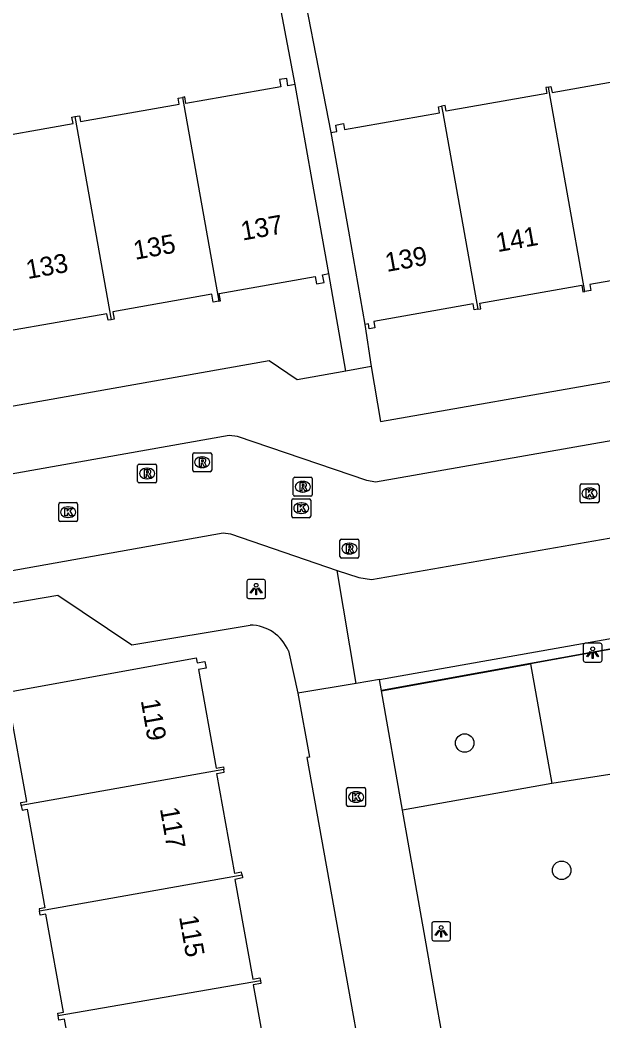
# Model space of a CAD drawing. Extents: x 157793 to 159380, y 380882 to 382313.
# Drawn here: x 158544.3 to 158575.1, y 381470.4 to 381523.3 of the extents above; entities that cross this region are included whole.
import ezdxf

# ---------------------------------------------------------------- set-up
doc = ezdxf.new("R2010")
doc.units = 0
for name, color, linetype in [('IMGEO_Boom', 7, 'Continuous'), ('IMGEO_Groenvoorziening', 7, 'Continuous'), ('IMGEO_Haag', 7, 'Continuous'), ('IMGEO_Hek', 7, 'Continuous'), ('IMGEO_Kolk', 7, 'Continuous'), ('IMGEO_Lichtpunt', 7, 'Continuous'), ('IMGEO_Pand', 7, 'Continuous'), ('IMGEO_Pand_nummerreeks', 7, 'Continuous'), ('IMGEO_Parkeervlak_open', 7, 'Continuous'), ('IMGEO_Rijbaan_lokaal_open', 7, 'Continuous'), ('IMGEO_Rioolput', 7, 'Continuous'), ('IMGEO_Voetpad_open', 7, 'Continuous')]:
    doc.layers.add(name, color=color, linetype=linetype)

msp = doc.modelspace()

# ---------------------------------------------------------------- linework, layer by layer
at = {"layer": 'IMGEO_Boom'}
for centre in [(158567.756, 381485.105), (158572.877, 381478.379)]:
    msp.add_circle(centre, 0.489, dxfattribs=at)
at = {"layer": 'IMGEO_Groenvoorziening'}
for points in [[(158571.233, 381489.287), (158572.353, 381482.962)], [(158580.369, 381485.218), (158579.849, 381484.126), (158572.353, 381482.962)], [(158572.353, 381482.962), (158564.472, 381481.566)]]:
    msp.add_lwpolyline(points, dxfattribs=at)
at = {"layer": 'IMGEO_Haag'}
for points in [[(158589.362, 381492.484), (158581.75, 381491.194), (158571.233, 381489.287)], [(158563.361, 381487.86), (158571.233, 381489.287)]]:
    msp.add_lwpolyline(points, dxfattribs=at)
at = {"layer": 'IMGEO_Hek'}
for points in [[(158589.359, 381492.501), (158581.747, 381491.211), (158571.23, 381489.304)], [(158571.23, 381489.304), (158563.358, 381487.877)]]:
    msp.add_lwpolyline(points, dxfattribs=at)
at = {"layer": 'IMGEO_Kolk'}
for p, q in [((158573.848, 381497.868), (158573.848, 381498.72)), ((158573.923, 381498.794), (158574.775, 381498.794)), ((158574.336, 381498.574), (158574.361, 381498.574)), ((158574.849, 381498.72), (158574.849, 381497.868)), ((158558.623, 381497.087), (158558.623, 381497.939)), ((158558.698, 381498.013), (158559.55, 381498.013)), ((158559.624, 381497.939), (158559.624, 381497.087)), ((158574.359, 381498.014), (158574.334, 381498.014)), ((158546.313, 381496.88), (158546.313, 381497.732)), ((158546.388, 381497.806), (158547.24, 381497.806)), ((158546.801, 381497.586), (158546.826, 381497.586)), ((158547.314, 381497.732), (158547.314, 381496.88)), ((158559.111, 381497.793), (158559.136, 381497.793)), ((158574.775, 381497.794), (158573.923, 381497.794)), ((158546.824, 381497.026), (158546.799, 381497.026)), ((158559.55, 381497.013), (158558.698, 381497.013)), ((158559.134, 381497.233), (158559.109, 381497.233)), ((158547.24, 381496.806), (158546.388, 381496.806)), ((158561.518, 381481.825), (158561.518, 381482.677)), ((158561.593, 381482.751), (158562.445, 381482.751)), ((158562.519, 381482.677), (158562.519, 381481.825)), ((158562.006, 381482.531), (158562.031, 381482.531)), ((158562.445, 381481.751), (158561.593, 381481.751)), ((158562.029, 381481.971), (158562.004, 381481.971))]:
    msp.add_line(p, q, dxfattribs=at)
for points in [[(158573.848, 381497.868), (158573.848, 381498.72)], [(158573.923, 381498.794), (158574.775, 381498.794)], [(158574.169, 381498.494), (158574.292, 381498.494), (158574.292, 381498.343), (158574.422, 381498.494), (158574.586, 381498.494), (158574.44, 381498.343), (158574.593, 381498.094), (158574.441, 381498.094), (158574.356, 381498.258), (158574.292, 381498.191), (158574.292, 381498.094), (158574.169, 381498.094), (158574.169, 381498.494)], [(158574.849, 381498.72), (158574.849, 381497.868)], [(158558.623, 381497.087), (158558.623, 381497.939)], [(158558.698, 381498.013), (158559.55, 381498.013)], [(158559.624, 381497.939), (158559.624, 381497.087)], [(158546.313, 381496.88), (158546.313, 381497.732)], [(158546.388, 381497.806), (158547.24, 381497.806)], [(158546.634, 381497.506), (158546.757, 381497.506), (158546.757, 381497.355), (158546.887, 381497.506), (158547.051, 381497.506), (158546.905, 381497.355), (158547.058, 381497.106), (158546.906, 381497.106), (158546.821, 381497.27), (158546.757, 381497.203), (158546.757, 381497.106), (158546.634, 381497.106), (158546.634, 381497.506)], [(158547.314, 381497.732), (158547.314, 381496.88)], [(158558.944, 381497.713), (158559.067, 381497.713), (158559.067, 381497.562), (158559.197, 381497.713), (158559.361, 381497.713), (158559.215, 381497.562), (158559.368, 381497.313), (158559.216, 381497.313), (158559.131, 381497.477), (158559.067, 381497.41), (158559.067, 381497.313), (158558.944, 381497.313), (158558.944, 381497.713)], [(158574.775, 381497.794), (158573.923, 381497.794)], [(158559.55, 381497.013), (158558.698, 381497.013)], [(158547.24, 381496.806), (158546.388, 381496.806)], [(158561.518, 381481.825), (158561.518, 381482.677)], [(158561.593, 381482.751), (158562.445, 381482.751)], [(158562.519, 381482.677), (158562.519, 381481.825)], [(158561.839, 381482.451), (158561.962, 381482.451), (158561.962, 381482.3), (158562.092, 381482.451), (158562.256, 381482.451), (158562.11, 381482.3), (158562.263, 381482.051), (158562.111, 381482.051), (158562.026, 381482.215), (158561.962, 381482.148), (158561.962, 381482.051), (158561.839, 381482.051), (158561.839, 381482.451)], [(158562.445, 381481.751), (158561.593, 381481.751)]]:
    msp.add_lwpolyline(points, dxfattribs=at)
for centre, start, end in [((158573.925, 381498.718), 91.552, 178.448), ((158573.925, 381498.718), 91.552, 178.448), ((158574.773, 381498.718), 1.552, 88.448), ((158574.773, 381498.718), 1.552, 88.448), ((158558.7, 381497.937), 91.552, 178.448), ((158558.7, 381497.937), 91.552, 178.448), ((158559.548, 381497.937), 1.552, 88.448), ((158559.548, 381497.937), 1.552, 88.448), ((158546.39, 381497.73), 91.552, 178.448), ((158546.39, 381497.73), 91.552, 178.448), ((158547.238, 381497.73), 1.552, 88.448), ((158547.238, 381497.73), 1.552, 88.448), ((158573.925, 381497.87), 181.552, 268.448), ((158573.925, 381497.87), 181.552, 268.448), ((158574.773, 381497.87), 271.552, 358.448), ((158574.773, 381497.87), 271.552, 358.448), ((158546.39, 381496.882), 181.552, 268.448), ((158546.39, 381496.882), 181.552, 268.448), ((158547.238, 381496.882), 271.552, 358.448), ((158547.238, 381496.882), 271.552, 358.448), ((158558.7, 381497.089), 181.552, 268.448), ((158558.7, 381497.089), 181.552, 268.448), ((158559.548, 381497.089), 271.552, 358.448), ((158559.548, 381497.089), 271.552, 358.448), ((158561.595, 381482.675), 91.552, 178.448), ((158561.595, 381482.675), 91.552, 178.448), ((158562.443, 381482.675), 1.552, 88.448), ((158562.443, 381482.675), 1.552, 88.448), ((158561.595, 381481.827), 181.552, 268.448), ((158561.595, 381481.827), 181.552, 268.448), ((158562.443, 381481.827), 271.552, 358.448), ((158562.443, 381481.827), 271.552, 358.448)]:
    msp.add_arc(centre, 0.0765, start, end, dxfattribs=at)
for centre, major_axis, ratio, start_param, end_param in [((158574.335, 381498.294), (-0.387, 0.002), 0.722429, 4.712389, 7.853982), ((158574.36, 381498.294), (-0.39, 0.002), 0.717154, 1.570796, 4.712389), ((158546.8, 381497.306), (-0.387, 0.002), 0.722429, 4.712389, 7.853982), ((158546.825, 381497.306), (-0.39, 0.002), 0.717154, 1.570796, 4.712389), ((158559.11, 381497.513), (-0.387, 0.002), 0.722429, 4.712389, 7.853982), ((158559.135, 381497.513), (-0.39, 0.002), 0.717154, 1.570796, 4.712389), ((158562.005, 381482.251), (-0.387, 0.002), 0.722429, 4.712389, 7.853982), ((158562.03, 381482.251), (-0.39, 0.002), 0.717154, 1.570796, 4.712389)]:
    msp.add_ellipse(centre, major_axis=major_axis, ratio=ratio, start_param=start_param, end_param=end_param, dxfattribs=at)
at = {"layer": 'IMGEO_Lichtpunt'}
for p, q in [((158557.145, 381493.739), (158556.337, 381493.739)), ((158557.145, 381493.739), (158556.337, 381493.739)), ((158556.243, 381493.644), (158556.243, 381492.837)), ((158556.243, 381493.644), (158556.243, 381492.837)), ((158557.239, 381492.837), (158557.239, 381493.644)), ((158557.239, 381492.837), (158557.239, 381493.644)), ((158556.337, 381492.743), (158557.145, 381492.743)), ((158556.337, 381492.743), (158557.145, 381492.743)), ((158574.016, 381490.284), (158574.016, 381489.477)), ((158574.016, 381490.284), (158574.016, 381489.477)), ((158574.918, 381490.379), (158574.11, 381490.379)), ((158574.918, 381490.379), (158574.11, 381490.379)), ((158575.012, 381489.477), (158575.012, 381490.284)), ((158575.012, 381489.477), (158575.012, 381490.284)), ((158574.11, 381489.383), (158574.918, 381489.383)), ((158574.11, 381489.383), (158574.918, 381489.383)), ((158566.013, 381475.56), (158566.013, 381474.753)), ((158566.013, 381475.56), (158566.013, 381474.753)), ((158566.915, 381475.655), (158566.107, 381475.655)), ((158566.915, 381475.655), (158566.107, 381475.655)), ((158567.009, 381474.753), (158567.009, 381475.56)), ((158567.009, 381474.753), (158567.009, 381475.56)), ((158566.107, 381474.659), (158566.915, 381474.659)), ((158566.107, 381474.659), (158566.915, 381474.659))]:
    msp.add_line(p, q, dxfattribs=at)
for points in [[(158556.617, 381493.308), (158556.656, 381493.28), (158556.468, 381493.018), (158556.43, 381493.045), (158556.617, 381493.308)], [(158556.719, 381493.26), (158556.766, 381493.26), (158556.766, 381492.938), (158556.719, 381492.938), (158556.719, 381493.26)], [(158556.829, 381493.28), (158556.867, 381493.307), (158557.054, 381493.045), (158557.015, 381493.017), (158556.829, 381493.28)], [(158574.39, 381489.948), (158574.429, 381489.92), (158574.241, 381489.658), (158574.203, 381489.685), (158574.39, 381489.948)], [(158574.492, 381489.9), (158574.539, 381489.9), (158574.539, 381489.578), (158574.492, 381489.578), (158574.492, 381489.9)], [(158574.602, 381489.92), (158574.64, 381489.947), (158574.827, 381489.685), (158574.788, 381489.657), (158574.602, 381489.92)], [(158566.387, 381475.224), (158566.426, 381475.196), (158566.238, 381474.934), (158566.2, 381474.961), (158566.387, 381475.224)], [(158566.489, 381475.176), (158566.536, 381475.176), (158566.536, 381474.854), (158566.489, 381474.854), (158566.489, 381475.176)], [(158566.599, 381475.196), (158566.637, 381475.223), (158566.824, 381474.961), (158566.785, 381474.933), (158566.599, 381475.196)]]:
    msp.add_lwpolyline(points, dxfattribs=at)
for centre in [(158556.742, 381493.442), (158574.515, 381490.082), (158566.512, 381475.358)]:
    msp.add_circle(centre, 0.0994, dxfattribs=at)
for centre, start, end in [((158556.337, 381493.644), 90, 180), ((158556.337, 381493.644), 90, 180), ((158557.145, 381493.644), 0, 90), ((158557.145, 381493.644), 0, 90), ((158556.337, 381492.837), 180, 270), ((158556.337, 381492.837), 180, 270), ((158557.145, 381492.837), 270, 0), ((158557.145, 381492.837), 270, 360), ((158574.11, 381490.284), 90, 180), ((158574.11, 381490.284), 90, 180), ((158574.918, 381490.284), 0, 90), ((158574.918, 381490.284), 0, 90), ((158574.11, 381489.477), 180, 270), ((158574.11, 381489.477), 180, 270), ((158574.918, 381489.477), 270, 0), ((158574.918, 381489.477), 270, 360), ((158566.107, 381475.56), 90, 180), ((158566.107, 381475.56), 90, 180), ((158566.915, 381475.56), 0, 90), ((158566.915, 381475.56), 0, 90), ((158566.107, 381474.753), 180, 270), ((158566.107, 381474.753), 180, 270), ((158566.915, 381474.753), 270, 0), ((158566.915, 381474.753), 270, 360)]:
    msp.add_arc(centre, 0.0946, start, end, dxfattribs=at)
at = {"layer": 'IMGEO_Pand'}
for points in [[(158572.177, 381519.769), (158572.311, 381519.793), (158572.366, 381519.482), (158577.719, 381520.429), (158577.66, 381520.762), (158577.816, 381520.789)], [(158558.807, 381519.899), (158558.423, 381519.831), (158558.354, 381520.224), (158557.983, 381520.158), (158558.049, 381519.783), (158553.03, 381518.895), (158552.969, 381519.242), (158552.852, 381519.221)], [(158560.573, 381509.908), (158559.703, 381514.832), (158558.807, 381519.899)], [(158572.177, 381519.769), (158572.045, 381519.746), (158572.101, 381519.428), (158566.776, 381518.487), (158566.724, 381518.784), (158566.526, 381518.749)], [(158574.092, 381508.965), (158572.234, 381519.461), (158572.177, 381519.769)], [(158547.169, 381518.209), (158547.405, 381518.251), (158547.46, 381517.942), (158552.684, 381518.865), (158552.628, 381519.182), (158552.852, 381519.221)], [(158552.852, 381519.221), (158554.771, 381508.447)], [(158560.69, 381517.372), (158561.002, 381517.427), (158560.943, 381517.76), (158561.179, 381517.802), (158561.355, 381517.833), (158561.41, 381517.526), (158566.426, 381518.413), (158566.372, 381518.722), (158566.526, 381518.749)], [(158566.526, 381518.749), (158566.593, 381518.398), (158568.453, 381508.029)], [(158541.585, 381517.217), (158541.847, 381517.263), (158541.907, 381516.923), (158547.074, 381517.837), (158547.013, 381518.182), (158547.169, 381518.209)], [(158547.169, 381518.209), (158549.082, 381507.472)], [(158560.69, 381517.372), (158561.613, 381512.152), (158562.483, 381507.228)], [(158579.732, 381510.003), (158579.567, 381509.974), (158579.52, 381510.239), (158574.358, 381509.327), (158574.412, 381509.022), (158574.092, 381508.965)], [(158554.771, 381508.447), (158554.855, 381508.462), (158554.785, 381508.857), (158559.862, 381509.754), (158559.931, 381509.367), (158560.325, 381509.437), (158560.251, 381509.851), (158560.573, 381509.908)], [(158568.453, 381508.029), (158568.599, 381508.055), (158568.547, 381508.351), (158573.936, 381509.303), (158573.999, 381508.948), (158574.092, 381508.965)], [(158554.771, 381508.447), (158554.476, 381508.395), (158554.401, 381508.819), (158549.179, 381507.897), (158549.249, 381507.502), (158549.082, 381507.472)], [(158568.453, 381508.029), (158568.263, 381507.996), (158568.208, 381508.304), (158562.954, 381507.375), (158563.013, 381507.042), (158562.718, 381506.99), (158562.67, 381507.261), (158562.483, 381507.228)], [(158549.082, 381507.472), (158548.921, 381507.444), (158548.86, 381507.789), (158543.604, 381506.86), (158543.67, 381506.49), (158543.517, 381506.463)], [(158544.336, 381481.806), (158544.309, 381481.956), (158544.635, 381482.015), (158543.702, 381487.159), (158543.41, 381487.106), (158543.338, 381487.5), (158543.649, 381487.556), (158543.605, 381487.799), (158553.576, 381489.606), (158553.624, 381489.341), (158554.029, 381489.415), (158554.095, 381489.055), (158553.693, 381488.982), (158554.637, 381483.773), (158555.01, 381483.841), (158555.034, 381483.706)], [(158555.034, 381483.706), (158544.336, 381481.806)], [(158555.995, 381478.139), (158555.969, 381478.282), (158555.619, 381478.219), (158554.663, 381483.492), (158555.06, 381483.564), (158555.034, 381483.706)], [(158544.336, 381481.806), (158544.382, 381481.555), (158544.643, 381481.602), (158545.587, 381476.39), (158545.28, 381476.335), (158545.296, 381476.243)], [(158545.296, 381476.243), (158555.995, 381478.139)], [(158555.995, 381478.139), (158556.024, 381477.974), (158555.613, 381477.9), (158556.569, 381472.628), (158556.94, 381472.695), (158556.965, 381472.554)], [(158546.284, 381470.704), (158546.262, 381470.825), (158546.575, 381470.882), (158545.635, 381476.068), (158545.337, 381476.014), (158545.296, 381476.243)], [(158546.284, 381470.704), (158556.965, 381472.554)], [(158556.965, 381472.554), (158556.993, 381472.401), (158556.588, 381472.327), (158557.54, 381467.077), (158557.903, 381467.143), (158557.93, 381466.995)], [(158547.238, 381465.116), (158547.215, 381465.242), (158547.562, 381465.305), (158546.617, 381470.519), (158546.327, 381470.466), (158546.284, 381470.704)]]:
    msp.add_lwpolyline(points, dxfattribs=at)
at = {"layer": 'IMGEO_Parkeervlak_open'}
msp.add_lwpolyline([(158563.255, 381488.459), (158575.072, 381490.552), (158583.793, 381492.097), (158589.257, 381493.065)], dxfattribs=at)
at = {"layer": 'IMGEO_Rijbaan_lokaal_open'}
for points in [[(158592.419, 381504.045), (158563.041, 381498.891), (158562.592, 381498.977), (158555.764, 381501.299), (158555.325, 381501.353), (158512.926, 381493.835), (158508.02, 381489.99), (158473.996, 381483.964)], [(158561.016, 381494.215), (158562.162, 381493.846), (158562.833, 381493.748), (158588.345, 381498.18)], [(158498.64, 381483.251), (158510.116, 381485.277), (158515.117, 381489.311), (158516.831, 381489.398), (158555.002, 381496.206), (158555.386, 381496.154), (158561.016, 381494.215)]]:
    msp.add_lwpolyline(points, dxfattribs=at)
at = {"layer": 'IMGEO_Rioolput'}
for p, q in [((158553.392, 381499.515), (158553.392, 381500.367)), ((158553.467, 381500.441), (158554.319, 381500.441)), ((158553.88, 381500.221), (158553.905, 381500.221)), ((158554.393, 381500.367), (158554.393, 381499.515)), ((158550.484, 381498.921), (158550.484, 381499.773)), ((158550.559, 381499.847), (158551.411, 381499.847)), ((158550.972, 381499.627), (158550.997, 381499.627)), ((158551.485, 381499.773), (158551.485, 381498.921)), ((158553.903, 381499.661), (158553.878, 381499.661)), ((158550.995, 381499.067), (158550.97, 381499.067)), ((158554.319, 381499.441), (158553.467, 381499.441)), ((158558.705, 381498.222), (158558.705, 381499.074)), ((158558.78, 381499.148), (158559.632, 381499.148)), ((158559.706, 381499.074), (158559.706, 381498.222)), ((158551.411, 381498.847), (158550.559, 381498.847)), ((158559.193, 381498.928), (158559.218, 381498.928)), ((158559.632, 381498.148), (158558.78, 381498.148)), ((158559.216, 381498.368), (158559.191, 381498.368)), ((158561.167, 381494.954), (158561.167, 381495.806)), ((158561.242, 381495.88), (158562.094, 381495.88)), ((158562.168, 381495.806), (158562.168, 381494.954)), ((158561.655, 381495.66), (158561.68, 381495.66)), ((158562.094, 381494.88), (158561.242, 381494.88)), ((158561.678, 381495.1), (158561.653, 381495.1))]:
    msp.add_line(p, q, dxfattribs=at)
for points in [[(158553.392, 381499.515), (158553.392, 381500.367)], [(158553.467, 381500.441), (158554.319, 381500.441)], [(158553.981, 381500.139), (158553.729, 381500.141), (158553.729, 381499.741)], [(158553.907, 381500.06), (158553.853, 381500.06), (158553.853, 381499.979)], [(158554.393, 381500.367), (158554.393, 381499.515)], [(158550.484, 381498.921), (158550.484, 381499.773)], [(158550.559, 381499.847), (158551.411, 381499.847)], [(158551.073, 381499.545), (158550.821, 381499.547), (158550.821, 381499.147)], [(158551.485, 381499.773), (158551.485, 381498.921)], [(158553.729, 381499.741), (158553.853, 381499.741), (158553.853, 381499.903), (158553.864, 381499.903)], [(158553.853, 381499.979), (158553.905, 381499.979)], [(158553.911, 381499.874), (158553.982, 381499.741), (158554.122, 381499.741), (158554.057, 381499.867)], [(158550.821, 381499.147), (158550.945, 381499.147), (158550.945, 381499.309), (158550.956, 381499.309)], [(158550.999, 381499.466), (158550.945, 381499.466), (158550.945, 381499.385)], [(158550.945, 381499.385), (158550.997, 381499.385)], [(158551.003, 381499.28), (158551.074, 381499.147), (158551.214, 381499.147), (158551.149, 381499.273)], [(158554.319, 381499.441), (158553.467, 381499.441)], [(158558.705, 381498.222), (158558.705, 381499.074)], [(158558.78, 381499.148), (158559.632, 381499.148)], [(158559.706, 381499.074), (158559.706, 381498.222)], [(158551.411, 381498.847), (158550.559, 381498.847)], [(158559.294, 381498.846), (158559.042, 381498.848), (158559.042, 381498.448)], [(158559.042, 381498.448), (158559.166, 381498.448), (158559.166, 381498.61), (158559.177, 381498.61)], [(158559.22, 381498.767), (158559.166, 381498.767), (158559.166, 381498.686)], [(158559.166, 381498.686), (158559.218, 381498.686)], [(158559.224, 381498.581), (158559.295, 381498.448), (158559.435, 381498.448), (158559.37, 381498.574)], [(158559.632, 381498.148), (158558.78, 381498.148)], [(158561.167, 381494.954), (158561.167, 381495.806)], [(158561.242, 381495.88), (158562.094, 381495.88)], [(158562.168, 381495.806), (158562.168, 381494.954)], [(158561.756, 381495.578), (158561.504, 381495.58), (158561.504, 381495.18)], [(158561.504, 381495.18), (158561.628, 381495.18), (158561.628, 381495.342), (158561.639, 381495.342)], [(158561.682, 381495.499), (158561.628, 381495.499), (158561.628, 381495.418)], [(158561.628, 381495.418), (158561.68, 381495.418)], [(158561.686, 381495.313), (158561.757, 381495.18), (158561.897, 381495.18), (158561.832, 381495.306)], [(158562.094, 381494.88), (158561.242, 381494.88)]]:
    msp.add_lwpolyline(points, dxfattribs=at)
for centre, radius, start, end in [((158553.469, 381500.365), 0.0765, 91.552, 178.448), ((158553.469, 381500.365), 0.0765, 91.552, 178.448), ((158553.913, 381499.964), 0.0964, 77.0061, 93.1865), ((158553.927, 381500.021), 0.0378, 276.6634, 79.6772), ((158553.98, 381500.029), 0.109, 350.3612, 89.416), ((158554.317, 381500.365), 0.0765, 1.552, 88.448), ((158554.317, 381500.365), 0.0765, 1.552, 88.448), ((158550.561, 381499.771), 0.0765, 91.552, 178.448), ((158550.561, 381499.771), 0.0765, 91.552, 178.448), ((158551.072, 381499.435), 0.109, 350.3612, 89.416), ((158551.409, 381499.771), 0.0765, 1.552, 88.448), ((158551.409, 381499.771), 0.0765, 1.552, 88.448), ((158553.469, 381499.517), 0.0765, 181.552, 268.448), ((158553.469, 381499.517), 0.0765, 181.552, 268.448), ((158553.863, 381499.85), 0.0533, 26.0293, 88.6989), ((158553.889, 381500.168), 0.19, 274.7715, 282.9687), ((158553.978, 381500.029), 0.112, 277.5842, 350.9817), ((158553.962, 381499.814), 0.108, 29.5134, 73.7905), ((158554.317, 381499.517), 0.0765, 271.552, 358.448), ((158554.317, 381499.517), 0.0765, 271.552, 358.448), ((158550.955, 381499.256), 0.0533, 26.0293, 88.6989), ((158550.981, 381499.574), 0.19, 274.7715, 282.9687), ((158551.005, 381499.37), 0.0964, 77.0061, 93.1865), ((158551.019, 381499.427), 0.0378, 276.6634, 79.6772), ((158551.07, 381499.435), 0.112, 277.5842, 350.9817), ((158551.054, 381499.22), 0.108, 29.5134, 73.7905), ((158558.782, 381499.072), 0.0765, 91.552, 178.448), ((158558.782, 381499.072), 0.0765, 91.552, 178.448), ((158559.63, 381499.072), 0.0765, 1.552, 88.448), ((158559.63, 381499.072), 0.0765, 1.552, 88.448), ((158550.561, 381498.923), 0.0765, 181.552, 268.448), ((158550.561, 381498.923), 0.0765, 181.552, 268.448), ((158551.409, 381498.923), 0.0765, 271.552, 358.448), ((158551.409, 381498.923), 0.0765, 271.552, 358.448), ((158559.176, 381498.557), 0.0533, 26.0293, 88.6989), ((158559.202, 381498.875), 0.19, 274.7715, 282.9687), ((158559.226, 381498.671), 0.0964, 77.0061, 93.1865), ((158559.24, 381498.728), 0.0378, 276.6634, 79.6772), ((158559.293, 381498.736), 0.109, 350.3612, 89.416), ((158559.291, 381498.736), 0.112, 277.5842, 350.9817), ((158559.275, 381498.521), 0.108, 29.5134, 73.7905), ((158558.782, 381498.224), 0.0765, 181.552, 268.448), ((158558.782, 381498.224), 0.0765, 181.552, 268.448), ((158559.63, 381498.224), 0.0765, 271.552, 358.448), ((158559.63, 381498.224), 0.0765, 271.552, 358.448), ((158561.244, 381495.804), 0.0765, 91.552, 178.448), ((158561.244, 381495.804), 0.0765, 91.552, 178.448), ((158562.092, 381495.804), 0.0765, 1.552, 88.448), ((158562.092, 381495.804), 0.0765, 1.552, 88.448), ((158561.638, 381495.289), 0.0533, 26.0293, 88.6989), ((158561.664, 381495.607), 0.19, 274.7715, 282.9687), ((158561.688, 381495.403), 0.0964, 77.0061, 93.1865), ((158561.702, 381495.46), 0.0378, 276.6634, 79.6772), ((158561.755, 381495.468), 0.109, 350.3612, 89.416), ((158561.753, 381495.468), 0.112, 277.5842, 350.9817), ((158561.737, 381495.253), 0.108, 29.5134, 73.7905), ((158561.244, 381494.956), 0.0765, 181.552, 268.448), ((158561.244, 381494.956), 0.0765, 181.552, 268.448), ((158562.092, 381494.956), 0.0765, 271.552, 358.448), ((158562.092, 381494.956), 0.0765, 271.552, 358.448)]:
    msp.add_arc(centre, radius, start, end, dxfattribs=at)
for centre, major_axis, ratio, start_param, end_param in [((158553.879, 381499.941), (-0.387, 0.002), 0.722429, 4.712389, 7.853982), ((158553.904, 381499.941), (-0.39, 0.002), 0.717154, 1.570796, 4.712389), ((158550.971, 381499.347), (-0.387, 0.002), 0.722429, 4.712389, 7.853982), ((158550.996, 381499.347), (-0.39, 0.002), 0.717154, 1.570796, 4.712389), ((158559.192, 381498.648), (-0.387, 0.002), 0.722429, 4.712389, 7.853982), ((158559.217, 381498.648), (-0.39, 0.002), 0.717154, 1.570796, 4.712389), ((158561.654, 381495.38), (-0.387, 0.002), 0.722429, 4.712389, 7.853982), ((158561.679, 381495.38), (-0.39, 0.002), 0.717154, 1.570796, 4.712389)]:
    msp.add_ellipse(centre, major_axis=major_axis, ratio=ratio, start_param=start_param, end_param=end_param, dxfattribs=at)
at = {"layer": 'IMGEO_Voetpad_open'}
for points in [[(158558.807, 381519.899), (158557.385, 381527.336), (158556.284, 381532.815), (158554.794, 381532.582)], [(158560.529, 381527.951), (158558.691, 381527.591), (158560.69, 381517.372)], [(158561.485, 381504.756), (158560.573, 381509.908)], [(158562.483, 381507.228), (158562.815, 381504.992)], [(158562.815, 381504.992), (158563.307, 381502.102), (158587.849, 381506.386), (158591.896, 381507.104)], [(158561.485, 381504.756), (158558.899, 381504.297), (158557.421, 381505.302), (158542.024, 381502.572), (158541.089, 381501.185), (158525.165, 381498.363), (158523.687, 381499.375), (158510.099, 381496.823)], [(158562.815, 381504.992), (158561.485, 381504.756)], [(158562.027, 381488.256), (158561.016, 381494.215)], [(158530.946, 381490.307), (158546.276, 381492.92), (158550.172, 381490.29), (158556.426, 381491.336)], [(158558.447, 381489.972), (158558.939, 381487.745)], [(158563.255, 381488.459), (158562.027, 381488.256)], [(158563.361, 381487.86), (158563.255, 381488.459)], [(158562.027, 381488.256), (158558.939, 381487.745)], [(158564.472, 381481.566), (158563.361, 381487.86)], [(158558.939, 381487.745), (158559.555, 381484.355), (158559.421, 381484.332), (158564.465, 381456.191)], [(158566.541, 381465.631), (158566.368, 381466.635), (158567.085, 381466.757), (158566.308, 381471.158), (158565.718, 381474.503), (158564.472, 381481.566)]]:
    msp.add_lwpolyline(points, dxfattribs=at)
msp.add_arc((158556.402, 381489.121), 2.216, 22.6011, 89.367, dxfattribs=at)

# ---------------------------------------------------------------- texts
at = {"layer": 'IMGEO_Pand_nummerreeks'}
for s, rotation, p in [('137', 10.1757, (158556.025, 381511.652)), ('141', 10.1184, (158569.495, 381511.04)), ('135', 10.1729, (158550.352, 381510.635)), ('139', 10.1184, (158563.643, 381509.995)), ('133', 10.1729, (158544.679, 381509.617)), ('119', 280.0339, (158550.643, 381487.353)), ('117', 280.0323, (158551.654, 381481.639)), ('115', 280.0339, (158552.665, 381475.924))]:
    msp.add_text(s, height=1, rotation=rotation, dxfattribs=at).set_placement(p)

doc.saveas('drawing.dxf')
